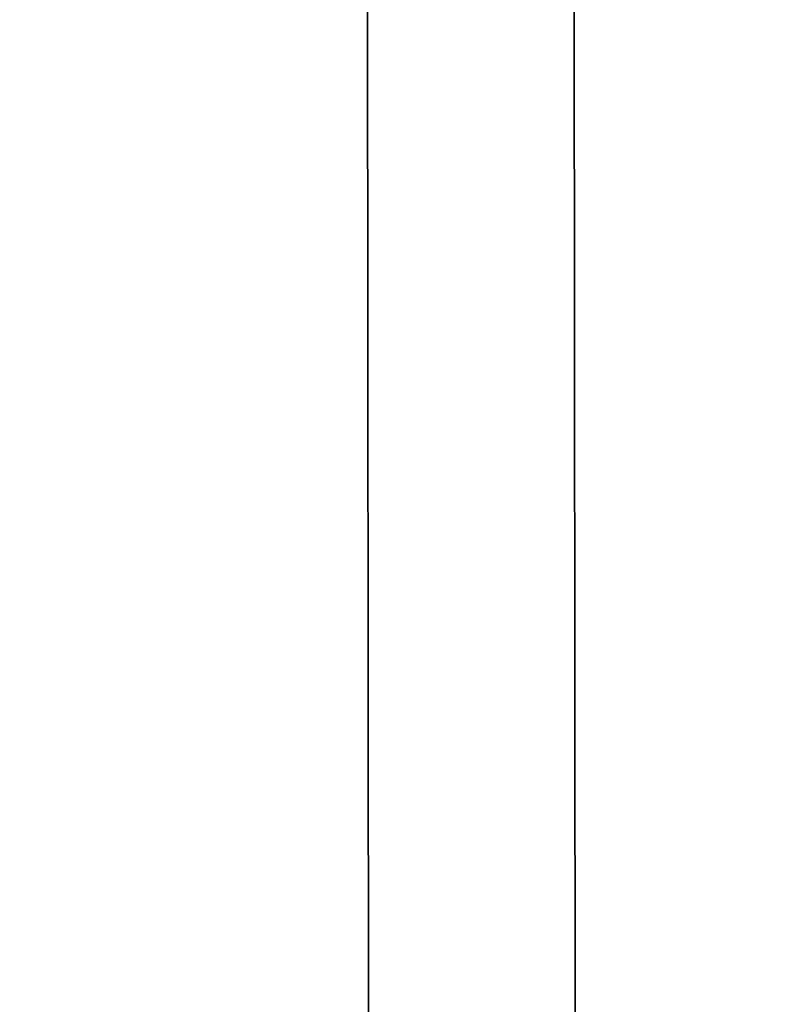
# Model space of a CAD drawing. Header units: metres. Extents: x -258 to 72, y -72 to 102.
# Tile 410 of 656: x -11.8742 to -11.8019, y 79.3343 to 79.4275. Entities that reach past the tile are written whole.
import ezdxf

# ---------------------------------------------------------------- set-up
doc = ezdxf.new("R2010")
doc.units = ezdxf.units.M
doc.layers.add('solid_FREESTAND_ASM_SW0005', color=7, linetype='CONTINUOUS')

msp = doc.modelspace()

# ---------------------------------------------------------------- linework, layer by layer
at = {"layer": 'solid_FREESTAND_ASM_SW0005'}
for points in [[(-11.839768, 100.5, 23.090229), (-12.546236, 19.27672, 24.078566), (-12.655509, 100.5, 24.247789)], [(-11.839768, 100.5, 23.090229), (-11.770615, 19.759874, 23.00201), (-12.546236, 19.27672, 24.078566)], [(-11.424497, 87.773895, 22.579872), (-11.770615, 19.759874, 23.00201), (-11.839768, 100.5, 23.090229)], [(-12.076273, 87.230507, 41.197395), (-12.546221, 19.276731, 40.521458), (-11.770597, 19.759884, 41.598011)], [(-12.042157, 86.563896, 41.243515), (-12.076273, 87.230507, 41.197395), (-11.770597, 19.759884, 41.598011)], [(-11.967987, 85.881363, 41.342525), (-12.042157, 86.563896, 41.243515), (-11.770597, 19.759884, 41.598011)], [(-11.848083, 85.173744, 41.499073), (-11.967987, 85.881363, 41.342525), (-11.770597, 19.759884, 41.598011)], [(-11.673482, 84.430199, 41.71965), (-11.848083, 85.173744, 41.499073), (-11.770597, 19.759884, 41.598011)]]:
    msp.add_3dface(points, dxfattribs=at)

doc.saveas('drawing.dxf')
